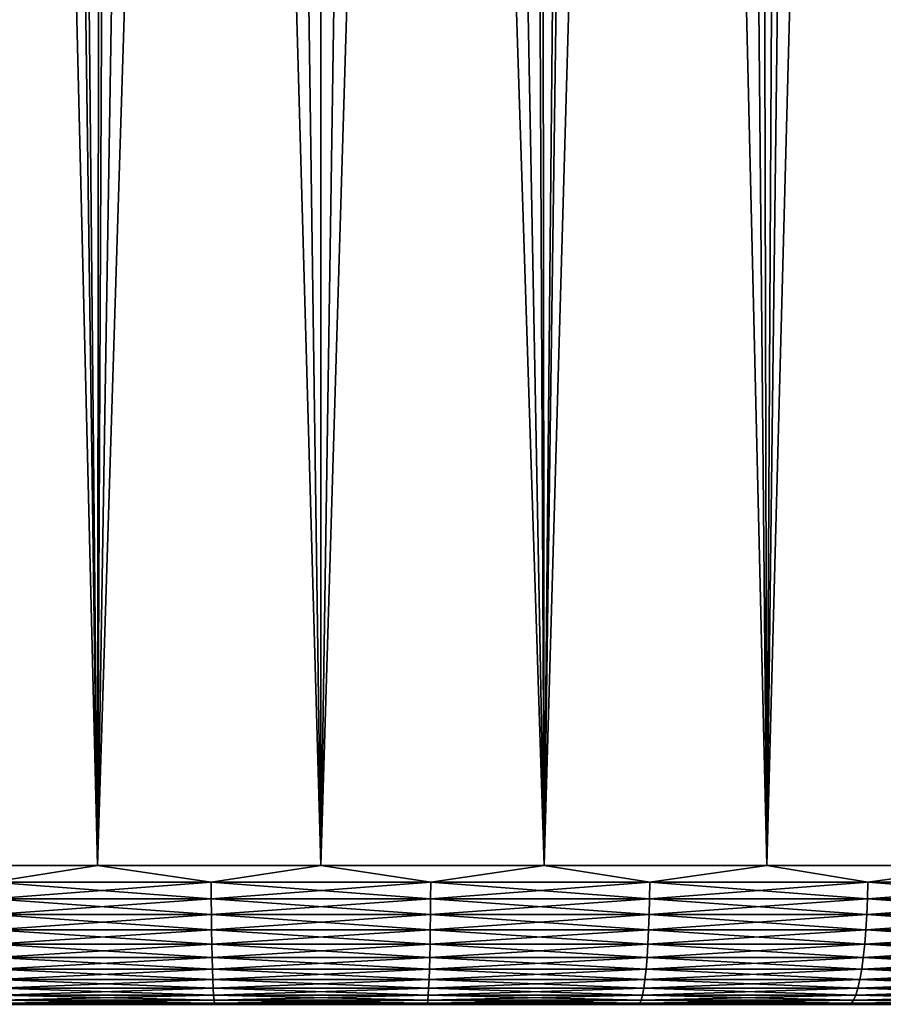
# Model space of a CAD drawing. Header units: metres. Extents: x -105 to 105, y -72 to 59.
# Tile 244 of 414: x -1.74 to 3.25, y -46.6 to -40.92. Entities that reach past the tile are written whole.
import ezdxf

# ---------------------------------------------------------------- set-up
doc = ezdxf.new("R2010")
doc.units = ezdxf.units.M
doc.layers.add('solid_509431_AD150_SW0001', color=7, linetype='CONTINUOUS')

msp = doc.modelspace()

# ---------------------------------------------------------------- linework, layer by layer
at = {"layer": 'solid_509431_AD150_SW0001'}
for points in [[(3.686414, -4.064144, -28.952654), (3.852643, -45.799999, -28.925034), (2.575183, -45.799999, -29.105381)], [(3.083935, -4.275063, -29.042305), (3.686414, -4.064144, -28.952654), (2.575183, -45.799999, -29.105381)], [(2.474347, -4.446864, -29.116518), (3.083935, -4.275063, -29.042305), (2.575183, -45.799999, -29.105381)], [(2.474347, -4.446864, -29.116518), (2.575183, -45.799999, -29.105381), (1.28962, -45.799999, -29.213818)], [(1.859856, -4.579853, -29.174677), (2.474347, -4.446864, -29.116518), (1.28962, -45.799999, -29.213818)], [(-1.859856, -4.579853, -29.174677), (-1.28962, -45.799999, -29.213818), (-2.575183, -45.799999, -29.105381)], [(-1.859856, -4.579853, -29.174677), (-1.241711, -4.67451, -29.216457), (-1.28962, -45.799999, -29.213818)], [(1.24171, -4.67451, -29.216457), (1.859856, -4.579853, -29.174677), (1.28962, -45.799999, -29.213818)], [(-1.241711, -4.67451, -29.216457), (-0.621311, -4.731152, -29.241606), (-1.28962, -45.799999, -29.213818)], [(1.24171, -4.67451, -29.216457), (1.28962, -45.799999, -29.213818), (0, -45.799999, -29.25)], [(0.621313, -4.731152, -29.241606), (1.24171, -4.67451, -29.216457), (0, -45.799999, -29.25)], [(-0.621311, -4.731152, -29.241606), (0.000003, -4.75, -29.250002), (-1.28962, -45.799999, -29.213818)], [(0.000003, -4.75, -29.250002), (0, -45.799999, -29.25), (-1.28962, -45.799999, -29.213818)], [(0.000003, -4.75, -29.250002), (0.621313, -4.731152, -29.241606), (0, -45.799999, -29.25)], [(0, -6.010406, 16.75), (-0.549881, -6.450532, 16.743425), (0, -45.799999, 16.75)], [(0, -6.010406, 16.75), (0, -45.799999, 16.75), (1.28962, -45.799999, 16.713818)], [(0.549883, -6.450534, 16.743425), (0, -6.010406, 16.75), (1.28962, -45.799999, 16.713818)], [(-0.549881, -6.450532, 16.743425), (-1.103487, -6.896551, 16.723513), (0, -45.799999, 16.75)], [(1.103491, -6.896554, 16.723513), (0.549883, -6.450534, 16.743425), (1.28962, -45.799999, 16.713818)], [(-1.103487, -6.896551, 16.723513), (-1.660971, -7.349139, 16.689947), (-1.28962, -45.799999, 16.713818)], [(-1.103487, -6.896551, 16.723513), (-1.28962, -45.799999, 16.713818), (0, -45.799999, 16.75)], [(1.660976, -7.349144, 16.689947), (1.103491, -6.896554, 16.723513), (1.28962, -45.799999, 16.713818)], [(-1.660971, -7.349139, 16.689947), (-2.21948, -7.804806, 16.64266), (-1.28962, -45.799999, 16.713818)], [(1.660976, -7.349144, 16.689947), (1.28962, -45.799999, 16.713818), (2.575183, -45.799999, 16.605381)], [(2.219487, -7.804812, 16.64266), (1.660976, -7.349144, 16.689947), (2.575183, -45.799999, 16.605381)], [(-2.21948, -7.804806, 16.64266), (-2.575183, -45.799999, 16.605381), (-1.28962, -45.799999, 16.713818)], [(2.778164, -8.262861, 16.581596), (2.219487, -7.804812, 16.64266), (2.575183, -45.799999, 16.605381)], [(2.778164, -8.262861, 16.581596), (2.575183, -45.799999, 16.605381), (3.852643, -45.799999, 16.425034)], [(3.335215, -8.720942, 16.506897), (2.778164, -8.262861, 16.581596), (3.852643, -45.799999, 16.425034)], [(-1.898843, -45.896431, -29.16563), (-2.575183, -45.799999, -29.105381), (-1.28962, -45.799999, -29.213818)], [(-1.898843, -45.896431, 16.66563), (-1.28962, -45.799999, 16.713818), (-2.575183, -45.799999, 16.605381)], [(-1.898843, -45.896431, -29.16563), (-1.28962, -45.799999, -29.213818), (-0.633589, -45.896431, -29.235435)], [(-0.633589, -45.896431, 16.735435), (-1.28962, -45.799999, 16.713818), (-1.898843, -45.896431, 16.66563)], [(-0.633589, -45.896431, -29.235435), (-1.28962, -45.799999, -29.213818), (0, -45.799999, -29.25)], [(-0.633589, -45.896431, 16.735435), (0, -45.799999, 16.75), (-1.28962, -45.799999, 16.713818)], [(-0.633589, -45.896431, -29.235435), (0, -45.799999, -29.25), (0.633589, -45.896431, -29.235435)], [(0.633589, -45.896431, 16.735435), (0, -45.799999, 16.75), (-0.633589, -45.896431, 16.735435)], [(0.633589, -45.896431, -29.235435), (0, -45.799999, -29.25), (1.28962, -45.799999, -29.213818)], [(0.633589, -45.896431, 16.735435), (1.28962, -45.799999, 16.713818), (0, -45.799999, 16.75)], [(0.633589, -45.896431, -29.235435), (1.28962, -45.799999, -29.213818), (1.898843, -45.896431, -29.16563)], [(1.898843, -45.896431, 16.66563), (1.28962, -45.799999, 16.713818), (0.633589, -45.896431, 16.735435)], [(1.898843, -45.896431, -29.16563), (1.28962, -45.799999, -29.213818), (2.575183, -45.799999, -29.105381)], [(1.898843, -45.896431, 16.66563), (2.575183, -45.799999, 16.605381), (1.28962, -45.799999, 16.713818)], [(1.898843, -45.896431, -29.16563), (2.575183, -45.799999, -29.105381), (3.158331, -45.896431, -29.02623)], [(3.158331, -45.896431, 16.52623), (2.575183, -45.799999, 16.605381), (1.898843, -45.896431, 16.66563)], [(3.158331, -45.896431, -29.02623), (2.575183, -45.799999, -29.105381), (3.852643, -45.799999, -28.925034)], [(3.158331, -45.896431, 16.52623), (3.852643, -45.799999, 16.425034), (2.575183, -45.799999, 16.605381)], [(3.158331, -45.896431, -29.02623), (3.852643, -45.799999, -28.925034), (4.408226, -45.896431, -28.817659)], [(4.408226, -45.896431, 16.317659), (3.852643, -45.799999, 16.425034), (3.158331, -45.896431, 16.52623)], [(-1.898843, -45.896431, -29.16563), (-0.633589, -45.896431, -29.235435), (-1.897403, -45.991547, -29.148252)], [(-1.898843, -45.896431, 16.66563), (-1.897403, -45.991547, 16.648252), (-0.633109, -45.991547, 16.718006)], [(-0.633589, -45.896431, 16.735435), (-1.898843, -45.896431, 16.66563), (-0.633109, -45.991547, 16.718006)], [(-0.633589, -45.896431, -29.235435), (-0.633109, -45.991547, -29.218006), (-1.897403, -45.991547, -29.148252)], [(-0.633589, -45.896431, -29.235435), (0.633589, -45.896431, -29.235435), (-0.633109, -45.991547, -29.218006)], [(-0.633589, -45.896431, 16.735435), (-0.633109, -45.991547, 16.718006), (0.633109, -45.991547, 16.718006)], [(0.633589, -45.896431, 16.735435), (-0.633589, -45.896431, 16.735435), (0.633109, -45.991547, 16.718006)], [(0.633589, -45.896431, -29.235435), (0.633109, -45.991547, -29.218006), (-0.633109, -45.991547, -29.218006)], [(1.898843, -45.896431, -29.16563), (1.897403, -45.991547, -29.148252), (0.633109, -45.991547, -29.218006)], [(0.633589, -45.896431, -29.235435), (1.898843, -45.896431, -29.16563), (0.633109, -45.991547, -29.218006)], [(0.633589, -45.896431, 16.735435), (0.633109, -45.991547, 16.718006), (1.897403, -45.991547, 16.648252)], [(1.898843, -45.896431, 16.66563), (0.633589, -45.896431, 16.735435), (1.897403, -45.991547, 16.648252)], [(3.158331, -45.896431, -29.02623), (3.155936, -45.991547, -29.008959), (1.897403, -45.991547, -29.148252)], [(1.898843, -45.896431, -29.16563), (3.158331, -45.896431, -29.02623), (1.897403, -45.991547, -29.148252)], [(1.898843, -45.896431, 16.66563), (1.897403, -45.991547, 16.648252), (3.155936, -45.991547, 16.508959)], [(3.158331, -45.896431, 16.52623), (1.898843, -45.896431, 16.66563), (3.155936, -45.991547, 16.508959)], [(4.408226, -45.896431, -28.817659), (4.404883, -45.991547, -28.800547), (3.155936, -45.991547, -29.008959)], [(3.158331, -45.896431, -29.02623), (4.408226, -45.896431, -28.817659), (3.155936, -45.991547, -29.008959)], [(3.158331, -45.896431, 16.52623), (3.155936, -45.991547, 16.508959), (4.404883, -45.991547, 16.300547)], [(4.408226, -45.896431, 16.317659), (3.158331, -45.896431, 16.52623), (4.404883, -45.991547, 16.300547)], [(-1.897403, -45.991547, -29.148252), (-0.633109, -45.991547, -29.218006), (-1.895026, -46.083866, -29.119566)], [(-1.897403, -45.991547, 16.648252), (-1.895026, -46.083866, 16.619566), (-0.632316, -46.083866, 16.689232)], [(-0.633109, -45.991547, 16.718006), (-1.897403, -45.991547, 16.648252), (-0.632316, -46.083866, 16.689232)], [(-0.633109, -45.991547, -29.218006), (-0.632316, -46.083866, -29.189232), (-1.895026, -46.083866, -29.119566)], [(-0.633109, -45.991547, -29.218006), (0.633109, -45.991547, -29.218006), (-0.632316, -46.083866, -29.189232)], [(-0.633109, -45.991547, 16.718006), (-0.632316, -46.083866, 16.689232), (0.632316, -46.083866, 16.689232)], [(0.633109, -45.991547, 16.718006), (-0.633109, -45.991547, 16.718006), (0.632316, -46.083866, 16.689232)], [(0.633109, -45.991547, -29.218006), (0.632316, -46.083866, -29.189232), (-0.632316, -46.083866, -29.189232)], [(1.897403, -45.991547, -29.148252), (1.895026, -46.083866, -29.119566), (0.632316, -46.083866, -29.189232)], [(0.633109, -45.991547, -29.218006), (1.897403, -45.991547, -29.148252), (0.632316, -46.083866, -29.189232)], [(0.633109, -45.991547, 16.718006), (0.632316, -46.083866, 16.689232), (1.895026, -46.083866, 16.619566)], [(1.897403, -45.991547, 16.648252), (0.633109, -45.991547, 16.718006), (1.895026, -46.083866, 16.619566)], [(3.155936, -45.991547, -29.008959), (3.151982, -46.083866, -28.980446), (1.895026, -46.083866, -29.119566)], [(1.897403, -45.991547, -29.148252), (3.155936, -45.991547, -29.008959), (1.895026, -46.083866, -29.119566)], [(1.897403, -45.991547, 16.648252), (1.895026, -46.083866, 16.619566), (3.151982, -46.083866, 16.480446)], [(3.155936, -45.991547, 16.508959), (1.897403, -45.991547, 16.648252), (3.151982, -46.083866, 16.480446)], [(4.404883, -45.991547, -28.800547), (4.399365, -46.083866, -28.772295), (3.151982, -46.083866, -28.980446)], [(3.155936, -45.991547, -29.008959), (4.404883, -45.991547, -28.800547), (3.151982, -46.083866, -28.980446)], [(3.155936, -45.991547, 16.508959), (3.151982, -46.083866, 16.480446), (4.399365, -46.083866, 16.272295)], [(4.404883, -45.991547, 16.300547), (3.155936, -45.991547, 16.508959), (4.399365, -46.083866, 16.272295)], [(-1.895026, -46.083866, -29.119566), (-0.632316, -46.083866, -29.189232), (-1.891747, -46.172035, -29.079987)], [(-1.895026, -46.083866, 16.619566), (-1.891747, -46.172035, 16.579987), (-0.631221, -46.172035, 16.649532)], [(-0.632316, -46.083866, 16.689232), (-1.895026, -46.083866, 16.619566), (-0.631221, -46.172035, 16.649532)], [(-0.632316, -46.083866, -29.189232), (-0.631221, -46.172035, -29.149532), (-1.891747, -46.172035, -29.079987)], [(-0.632316, -46.083866, -29.189232), (0.632316, -46.083866, -29.189232), (-0.631221, -46.172035, -29.149532)], [(-0.632316, -46.083866, 16.689232), (-0.631221, -46.172035, 16.649532), (0.631221, -46.172035, 16.649532)], [(0.632316, -46.083866, 16.689232), (-0.632316, -46.083866, 16.689232), (0.631221, -46.172035, 16.649532)], [(0.632316, -46.083866, -29.189232), (0.631221, -46.172035, -29.149532), (-0.631221, -46.172035, -29.149532)], [(1.895026, -46.083866, -29.119566), (1.891747, -46.172035, -29.079987), (0.631221, -46.172035, -29.149532)], [(0.632316, -46.083866, -29.189232), (1.895026, -46.083866, -29.119566), (0.631221, -46.172035, -29.149532)], [(0.632316, -46.083866, 16.689232), (0.631221, -46.172035, 16.649532), (1.891747, -46.172035, 16.579987)], [(1.895026, -46.083866, 16.619566), (0.632316, -46.083866, 16.689232), (1.891747, -46.172035, 16.579987)], [(3.151982, -46.083866, -28.980446), (3.146527, -46.172035, -28.941107), (1.891747, -46.172035, -29.079987)], [(1.895026, -46.083866, -29.119566), (3.151982, -46.083866, -28.980446), (1.891747, -46.172035, -29.079987)], [(1.895026, -46.083866, 16.619566), (1.891747, -46.172035, 16.579987), (3.146527, -46.172035, 16.441107)], [(3.151982, -46.083866, 16.480446), (1.895026, -46.083866, 16.619566), (3.146527, -46.172035, 16.441107)], [(4.399365, -46.083866, -28.772295), (4.391751, -46.172035, -28.733316), (3.146527, -46.172035, -28.941107)], [(3.151982, -46.083866, -28.980446), (4.399365, -46.083866, -28.772295), (3.146527, -46.172035, -28.941107)], [(3.151982, -46.083866, 16.480446), (3.146527, -46.172035, 16.441107), (4.391751, -46.172035, 16.233316)], [(4.399365, -46.083866, 16.272295), (3.151982, -46.083866, 16.480446), (4.391751, -46.172035, 16.233316)], [(-1.891747, -46.172035, -29.079987), (-0.631221, -46.172035, -29.149532), (-1.887612, -46.254768, -29.030096)], [(-1.891747, -46.172035, 16.579987), (-1.887612, -46.254768, 16.530096), (-0.629842, -46.254768, 16.599489)], [(-0.631221, -46.172035, 16.649532), (-1.891747, -46.172035, 16.579987), (-0.629842, -46.254768, 16.599489)], [(-0.631221, -46.172035, -29.149532), (-0.629842, -46.254768, -29.099489), (-1.887612, -46.254768, -29.030096)], [(-0.631221, -46.172035, -29.149532), (0.631221, -46.172035, -29.149532), (-0.629842, -46.254768, -29.099489)], [(-0.631221, -46.172035, 16.649532), (-0.629842, -46.254768, 16.599489), (0.629842, -46.254768, 16.599489)], [(0.631221, -46.172035, 16.649532), (-0.631221, -46.172035, 16.649532), (0.629842, -46.254768, 16.599489)], [(0.631221, -46.172035, -29.149532), (0.629842, -46.254768, -29.099489), (-0.629842, -46.254768, -29.099489)], [(1.891747, -46.172035, -29.079987), (1.887612, -46.254768, -29.030096), (0.629842, -46.254768, -29.099489)], [(0.631221, -46.172035, -29.149532), (1.891747, -46.172035, -29.079987), (0.629842, -46.254768, -29.099489)], [(0.631221, -46.172035, 16.649532), (0.629842, -46.254768, 16.599489), (1.887612, -46.254768, 16.530096)], [(1.891747, -46.172035, 16.579987), (0.631221, -46.172035, 16.649532), (1.887612, -46.254768, 16.530096)], [(3.146527, -46.172035, -28.941107), (3.139651, -46.254768, -28.89152), (1.887612, -46.254768, -29.030096)], [(1.891747, -46.172035, -29.079987), (3.146527, -46.172035, -28.941107), (1.887612, -46.254768, -29.030096)], [(1.891747, -46.172035, 16.579987), (1.887612, -46.254768, 16.530096), (3.139651, -46.254768, 16.39152)], [(3.146527, -46.172035, 16.441107), (1.891747, -46.172035, 16.579987), (3.139651, -46.254768, 16.39152)], [(4.391751, -46.172035, -28.733316), (4.382154, -46.254768, -28.684183), (3.139651, -46.254768, -28.89152)], [(3.146527, -46.172035, -28.941107), (4.391751, -46.172035, -28.733316), (3.139651, -46.254768, -28.89152)], [(3.146527, -46.172035, 16.441107), (3.139651, -46.254768, 16.39152), (4.382154, -46.254768, 16.184183)], [(4.391751, -46.172035, 16.233316), (3.146527, -46.172035, 16.441107), (4.382154, -46.254768, 16.184183)], [(-1.887612, -46.254768, -29.030096), (-0.629842, -46.254768, -29.099489), (-1.882684, -46.33086, -28.970619)], [(-1.887612, -46.254768, 16.530096), (-1.882684, -46.33086, 16.470619), (-0.628197, -46.33086, 16.539831)], [(-0.629842, -46.254768, 16.599489), (-1.887612, -46.254768, 16.530096), (-0.628197, -46.33086, 16.539831)], [(-0.629842, -46.254768, -29.099489), (-0.628197, -46.33086, -29.039831), (-1.882684, -46.33086, -28.970619)], [(-0.629842, -46.254768, -29.099489), (0.629842, -46.254768, -29.099489), (-0.628197, -46.33086, -29.039831)], [(-0.629842, -46.254768, 16.599489), (-0.628197, -46.33086, 16.539831), (0.628197, -46.33086, 16.539831)], [(0.629842, -46.254768, 16.599489), (-0.629842, -46.254768, 16.599489), (0.628197, -46.33086, 16.539831)], [(0.629842, -46.254768, -29.099489), (0.628197, -46.33086, -29.039831), (-0.628197, -46.33086, -29.039831)], [(1.887612, -46.254768, -29.030096), (1.882684, -46.33086, -28.970619), (0.628197, -46.33086, -29.039831)], [(0.629842, -46.254768, -29.099489), (1.887612, -46.254768, -29.030096), (0.628197, -46.33086, -29.039831)], [(0.629842, -46.254768, 16.599489), (0.628197, -46.33086, 16.539831), (1.882684, -46.33086, 16.470619)], [(1.887612, -46.254768, 16.530096), (0.629842, -46.254768, 16.599489), (1.882684, -46.33086, 16.470619)], [(3.139651, -46.254768, -28.89152), (3.131454, -46.33086, -28.832405), (1.882684, -46.33086, -28.970619)], [(1.887612, -46.254768, -29.030096), (3.139651, -46.254768, -28.89152), (1.882684, -46.33086, -28.970619)], [(1.887612, -46.254768, 16.530096), (1.882684, -46.33086, 16.470619), (3.131454, -46.33086, 16.332405)], [(3.139651, -46.254768, 16.39152), (1.887612, -46.254768, 16.530096), (3.131454, -46.33086, 16.332405)], [(4.382154, -46.254768, -28.684183), (4.370713, -46.33086, -28.62561), (3.131454, -46.33086, -28.832405)], [(3.139651, -46.254768, -28.89152), (4.382154, -46.254768, -28.684183), (3.131454, -46.33086, -28.832405)], [(3.139651, -46.254768, 16.39152), (3.131454, -46.33086, 16.332405), (4.370713, -46.33086, 16.12561)], [(4.382154, -46.254768, 16.184183), (3.139651, -46.254768, 16.39152), (4.370713, -46.33086, 16.12561)], [(-1.882684, -46.33086, -28.970619), (-0.628197, -46.33086, -29.039831), (-1.877034, -46.399193, -28.90243)], [(-1.882684, -46.33086, 16.470619), (-1.877034, -46.399193, 16.40243), (-0.626312, -46.399193, 16.471434)], [(-0.628197, -46.33086, 16.539831), (-1.882684, -46.33086, 16.470619), (-0.626312, -46.399193, 16.471434)], [(-0.628197, -46.33086, -29.039831), (-0.626312, -46.399193, -28.971434), (-1.877034, -46.399193, -28.90243)], [(-0.628197, -46.33086, -29.039831), (0.628197, -46.33086, -29.039831), (-0.626312, -46.399193, -28.971434)], [(-0.628197, -46.33086, 16.539831), (-0.626312, -46.399193, 16.471434), (0.626312, -46.399193, 16.471434)], [(0.628197, -46.33086, 16.539831), (-0.628197, -46.33086, 16.539831), (0.626312, -46.399193, 16.471434)], [(0.628197, -46.33086, -29.039831), (0.626312, -46.399193, -28.971434), (-0.626312, -46.399193, -28.971434)], [(1.882684, -46.33086, -28.970619), (1.877034, -46.399193, -28.90243), (0.626312, -46.399193, -28.971434)], [(0.628197, -46.33086, -29.039831), (1.882684, -46.33086, -28.970619), (0.626312, -46.399193, -28.971434)], [(0.628197, -46.33086, 16.539831), (0.626312, -46.399193, 16.471434), (1.877034, -46.399193, 16.40243)], [(1.882684, -46.33086, 16.470619), (0.628197, -46.33086, 16.539831), (1.877034, -46.399193, 16.40243)], [(3.131454, -46.33086, -28.832405), (3.122055, -46.399193, -28.764629), (1.877034, -46.399193, -28.90243)], [(1.882684, -46.33086, -28.970619), (3.131454, -46.33086, -28.832405), (1.877034, -46.399193, -28.90243)], [(1.882684, -46.33086, 16.470619), (1.877034, -46.399193, 16.40243), (3.122055, -46.399193, 16.264629)], [(3.131454, -46.33086, 16.332405), (1.882684, -46.33086, 16.470619), (3.122055, -46.399193, 16.264629)], [(4.370713, -46.33086, -28.62561), (4.357595, -46.399193, -28.558455), (3.122055, -46.399193, -28.764629)], [(3.131454, -46.33086, -28.832405), (4.370713, -46.33086, -28.62561), (3.122055, -46.399193, -28.764629)], [(3.131454, -46.33086, 16.332405), (3.122055, -46.399193, 16.264629), (4.357595, -46.399193, 16.058455)], [(4.370713, -46.33086, 16.12561), (3.131454, -46.33086, 16.332405), (4.357595, -46.399193, 16.058455)], [(-1.877034, -46.399193, -28.90243), (-0.626312, -46.399193, -28.971434), (-1.870744, -46.458771, -28.826521)], [(-1.877034, -46.399193, 16.40243), (-1.870744, -46.458771, 16.326521), (-0.624213, -46.458771, 16.395294)], [(-0.626312, -46.399193, 16.471434), (-1.877034, -46.399193, 16.40243), (-0.624213, -46.458771, 16.395294)], [(-0.626312, -46.399193, -28.971434), (-0.624213, -46.458771, -28.895294), (-1.870744, -46.458771, -28.826521)], [(-0.626312, -46.399193, -28.971434), (0.626312, -46.399193, -28.971434), (-0.624213, -46.458771, -28.895294)], [(-0.626312, -46.399193, 16.471434), (-0.624213, -46.458771, 16.395294), (0.624213, -46.458771, 16.395294)], [(0.626312, -46.399193, 16.471434), (-0.626312, -46.399193, 16.471434), (0.624213, -46.458771, 16.395294)], [(0.626312, -46.399193, -28.971434), (0.624213, -46.458771, -28.895294), (-0.624213, -46.458771, -28.895294)], [(1.877034, -46.399193, -28.90243), (1.870744, -46.458771, -28.826521), (0.624213, -46.458771, -28.895294)], [(0.626312, -46.399193, -28.971434), (1.877034, -46.399193, -28.90243), (0.624213, -46.458771, -28.895294)], [(0.626312, -46.399193, 16.471434), (0.624213, -46.458771, 16.395294), (1.870744, -46.458771, 16.326521)], [(1.877034, -46.399193, 16.40243), (0.626312, -46.399193, 16.471434), (1.870744, -46.458771, 16.326521)], [(3.122055, -46.399193, -28.764629), (3.111593, -46.458771, -28.689182), (1.870744, -46.458771, -28.826521)], [(1.877034, -46.399193, -28.90243), (3.122055, -46.399193, -28.764629), (1.870744, -46.458771, -28.826521)], [(1.877034, -46.399193, 16.40243), (1.870744, -46.458771, 16.326521), (3.111593, -46.458771, 16.189182)], [(3.122055, -46.399193, 16.264629), (1.877034, -46.399193, 16.40243), (3.111593, -46.458771, 16.189182)], [(4.357595, -46.399193, -28.558455), (4.342992, -46.458771, -28.483698), (3.111593, -46.458771, -28.689182)], [(3.122055, -46.399193, -28.764629), (4.357595, -46.399193, -28.558455), (3.111593, -46.458771, -28.689182)], [(3.122055, -46.399193, 16.264629), (3.111593, -46.458771, 16.189182), (4.342992, -46.458771, 15.983699)], [(4.357595, -46.399193, 16.058455), (3.122055, -46.399193, 16.264629), (4.342992, -46.458771, 15.983699)], [(-1.870744, -46.458771, -28.826521), (-0.624213, -46.458771, -28.895294), (-1.863906, -46.508724, -28.744001)], [(-1.870744, -46.458771, 16.326521), (-1.863906, -46.508724, 16.244001), (-0.621932, -46.508724, 16.312523)], [(-0.624213, -46.458771, 16.395294), (-1.870744, -46.458771, 16.326521), (-0.621932, -46.508724, 16.312523)], [(-0.624213, -46.458771, -28.895294), (-0.621932, -46.508724, -28.812523), (-1.863906, -46.508724, -28.744001)], [(-0.624213, -46.458771, -28.895294), (0.624213, -46.458771, -28.895294), (-0.621932, -46.508724, -28.812523)], [(-0.624213, -46.458771, 16.395294), (-0.621932, -46.508724, 16.312523), (0.621932, -46.508724, 16.312523)], [(0.624213, -46.458771, 16.395294), (-0.624213, -46.458771, 16.395294), (0.621932, -46.508724, 16.312523)], [(0.624213, -46.458771, -28.895294), (0.621932, -46.508724, -28.812523), (-0.621932, -46.508724, -28.812523)], [(1.870744, -46.458771, -28.826521), (1.863906, -46.508724, -28.744001), (0.621932, -46.508724, -28.812523)], [(0.624213, -46.458771, -28.895294), (1.870744, -46.458771, -28.826521), (0.621932, -46.508724, -28.812523)], [(0.624213, -46.458771, 16.395294), (0.621932, -46.508724, 16.312523), (1.863906, -46.508724, 16.244001)], [(1.870744, -46.458771, 16.326521), (0.624213, -46.458771, 16.395294), (1.863906, -46.508724, 16.244001)], [(3.111593, -46.458771, -28.689182), (3.10022, -46.508724, -28.607166), (1.863906, -46.508724, -28.744001)], [(1.870744, -46.458771, -28.826521), (3.111593, -46.458771, -28.689182), (1.863906, -46.508724, -28.744001)], [(1.870744, -46.458771, 16.326521), (1.863906, -46.508724, 16.244001), (3.10022, -46.508724, 16.107166)], [(3.111593, -46.458771, 16.189182), (1.870744, -46.458771, 16.326521), (3.10022, -46.508724, 16.107166)], [(4.342992, -46.458771, -28.483698), (4.327118, -46.508724, -28.402433), (3.10022, -46.508724, -28.607166)], [(3.111593, -46.458771, -28.689182), (4.342992, -46.458771, -28.483698), (3.10022, -46.508724, -28.607166)], [(3.111593, -46.458771, 16.189182), (3.10022, -46.508724, 16.107166), (4.327118, -46.508724, 15.902433)], [(4.342992, -46.458771, 15.983699), (3.111593, -46.458771, 16.189182), (4.327118, -46.508724, 15.902433)], [(-1.863906, -46.508724, -28.744001), (-0.621932, -46.508724, -28.812523), (-1.856621, -46.548321, -28.65608)], [(-1.863906, -46.508724, 16.244001), (-1.856621, -46.548321, 16.15608), (-0.619501, -46.548321, 16.224333)], [(-0.621932, -46.508724, 16.312523), (-1.863906, -46.508724, 16.244001), (-0.619501, -46.548321, 16.224333)], [(-0.621932, -46.508724, -28.812523), (-0.619501, -46.548321, -28.724333), (-1.856621, -46.548321, -28.65608)], [(-1.856621, -46.548321, -28.65608), (-0.619501, -46.548321, -28.724333), (-1.848994, -46.576984, -28.564039)], [(-1.856621, -46.548321, 16.15608), (-1.848994, -46.576984, 16.064039), (-0.616956, -46.576984, 16.132011)], [(-0.619501, -46.548321, 16.224333), (-1.856621, -46.548321, 16.15608), (-0.616956, -46.576984, 16.132011)], [(-0.619501, -46.548321, -28.724333), (-0.616956, -46.576984, -28.632011), (-1.848994, -46.576984, -28.564039)], [(-0.621932, -46.508724, -28.812523), (0.621932, -46.508724, -28.812523), (-0.619501, -46.548321, -28.724333)], [(-0.621932, -46.508724, 16.312523), (-0.619501, -46.548321, 16.224333), (0.619501, -46.548321, 16.224333)], [(0.621932, -46.508724, 16.312523), (-0.621932, -46.508724, 16.312523), (0.619501, -46.548321, 16.224333)], [(0.621932, -46.508724, -28.812523), (0.619501, -46.548321, -28.724333), (-0.619501, -46.548321, -28.724333)], [(-0.619501, -46.548321, -28.724333), (0.619501, -46.548321, -28.724333), (-0.616956, -46.576984, -28.632011)], [(-0.619501, -46.548321, 16.224333), (-0.616956, -46.576984, 16.132011), (0.616956, -46.576984, 16.132011)], [(0.619501, -46.548321, 16.224333), (-0.619501, -46.548321, 16.224333), (0.616956, -46.576984, 16.132011)], [(0.619501, -46.548321, -28.724333), (0.616956, -46.576984, -28.632011), (-0.616956, -46.576984, -28.632011)], [(1.856621, -46.548321, -28.65608), (1.848994, -46.576984, -28.564039), (0.616956, -46.576984, -28.632011)], [(0.619501, -46.548321, -28.724333), (1.856621, -46.548321, -28.65608), (0.616956, -46.576984, -28.632011)], [(0.619501, -46.548321, 16.224333), (0.616956, -46.576984, 16.132011), (1.848994, -46.576984, 16.064039)], [(1.863906, -46.508724, -28.744001), (1.856621, -46.548321, -28.65608), (0.619501, -46.548321, -28.724333)], [(0.621932, -46.508724, -28.812523), (1.863906, -46.508724, -28.744001), (0.619501, -46.548321, -28.724333)], [(0.621932, -46.508724, 16.312523), (0.619501, -46.548321, 16.224333), (1.856621, -46.548321, 16.15608)], [(1.856621, -46.548321, 16.15608), (0.619501, -46.548321, 16.224333), (1.848994, -46.576984, 16.064039)], [(1.863906, -46.508724, 16.244001), (0.621932, -46.508724, 16.312523), (1.856621, -46.548321, 16.15608)], [(3.088102, -46.548321, -28.519779), (3.075417, -46.576984, -28.428299), (1.848994, -46.576984, -28.564039)], [(1.856621, -46.548321, -28.65608), (3.088102, -46.548321, -28.519779), (1.848994, -46.576984, -28.564039)], [(1.856621, -46.548321, 16.15608), (1.848994, -46.576984, 16.064039), (3.075417, -46.576984, 15.928298)], [(3.10022, -46.508724, -28.607166), (3.088102, -46.548321, -28.519779), (1.856621, -46.548321, -28.65608)], [(1.863906, -46.508724, -28.744001), (3.10022, -46.508724, -28.607166), (1.856621, -46.548321, -28.65608)], [(1.863906, -46.508724, 16.244001), (1.856621, -46.548321, 16.15608), (3.088102, -46.548321, 16.019779)], [(3.088102, -46.548321, 16.019779), (1.856621, -46.548321, 16.15608), (3.075417, -46.576984, 15.928298)], [(3.10022, -46.508724, 16.107166), (1.863906, -46.508724, 16.244001), (3.088102, -46.548321, 16.019779)], [(4.310205, -46.548321, -28.315847), (4.2925, -46.576984, -28.225203), (3.075417, -46.576984, -28.428299)], [(3.088102, -46.548321, -28.519779), (4.310205, -46.548321, -28.315847), (3.075417, -46.576984, -28.428299)], [(3.088102, -46.548321, 16.019779), (3.075417, -46.576984, 15.928298), (4.2925, -46.576984, 15.725204)], [(4.327118, -46.508724, -28.402433), (4.310205, -46.548321, -28.315847), (3.088102, -46.548321, -28.519779)], [(3.10022, -46.508724, -28.607166), (4.327118, -46.508724, -28.402433), (3.088102, -46.548321, -28.519779)], [(3.10022, -46.508724, 16.107166), (3.088102, -46.548321, 16.019779), (4.310205, -46.548321, 15.815846)], [(4.310205, -46.548321, 15.815846), (3.088102, -46.548321, 16.019779), (4.2925, -46.576984, 15.725204)], [(4.327118, -46.508724, 15.902433), (3.10022, -46.508724, 16.107166), (4.310205, -46.548321, 15.815846)], [(6.146245, -46.599998, 15.08222), (-6.146245, -46.599998, 15.08222), (-7.332781, -46.599998, 14.704005)], [(0, -46.599998, 14.904347), (6.146245, -46.599998, 15.08222), (-7.332781, -46.599998, 14.704005)], [(-1.207667, -46.599998, 14.869846), (0, -46.599998, 14.904347), (-7.332781, -46.599998, 14.704005)], [(-2.411435, -46.599998, 14.766455), (-1.207667, -46.599998, 14.869846), (-7.332781, -46.599998, 14.704005)], [(-6.146245, -46.599998, -27.58222), (6.146245, -46.599998, -27.58222), (7.332781, -46.599998, -27.204004)], [(0, -46.599998, -27.404348), (-6.146245, -46.599998, -27.58222), (7.332781, -46.599998, -27.204004)], [(-6.146245, -46.599998, -27.58222), (-4.940343, -46.599998, -27.893312), (6.146245, -46.599998, -27.58222)], [(-1.207667, -46.599998, -27.369846), (-2.411435, -46.599998, -27.266455), (-6.146245, -46.599998, -27.58222)], [(0, -46.599998, -27.404348), (-1.207667, -46.599998, -27.369846), (-6.146245, -46.599998, -27.58222)], [(4.940343, -46.599998, 15.393313), (-4.940344, -46.599998, 15.393312), (-6.146245, -46.599998, 15.08222)], [(6.146245, -46.599998, 15.08222), (4.940343, -46.599998, 15.393313), (-6.146245, -46.599998, 15.08222)], [(3.718961, -46.599998, 15.636281), (-3.718961, -46.599998, 15.636281), (-4.940344, -46.599998, 15.393312)], [(4.940343, -46.599998, 15.393313), (3.718961, -46.599998, 15.636281), (-4.940344, -46.599998, 15.393312)], [(-4.940343, -46.599998, -27.893312), (4.940344, -46.599998, -27.893312), (6.146245, -46.599998, -27.58222)], [(-4.940343, -46.599998, -27.893312), (-3.718961, -46.599998, -28.13628), (4.940344, -46.599998, -27.893312)], [(-3.718961, -46.599998, -28.13628), (3.718961, -46.599998, -28.13628), (4.940344, -46.599998, -27.893312)], [(-3.718961, -46.599998, -28.13628), (-2.485796, -46.599998, -28.310389), (3.718961, -46.599998, -28.13628)], [(2.485796, -46.599998, 15.81039), (-2.485797, -46.599998, 15.81039), (-3.718961, -46.599998, 15.636281)], [(3.718961, -46.599998, 15.636281), (2.485796, -46.599998, 15.81039), (-3.718961, -46.599998, 15.636281)], [(-1.841137, -46.594296, 15.969224), (-2.485797, -46.599998, 15.81039), (-1.244882, -46.599998, 15.915069)], [(1.244881, -46.599998, 15.915069), (-1.244882, -46.599998, 15.915069), (-2.485797, -46.599998, 15.81039)], [(2.485796, -46.599998, 15.81039), (1.244881, -46.599998, 15.915069), (-2.485797, -46.599998, 15.81039)], [(-1.841137, -46.594296, -28.469223), (-1.244881, -46.599998, -28.415068), (-2.485796, -46.599998, -28.310389)], [(-2.485796, -46.599998, -28.310389), (2.485797, -46.599998, -28.310389), (3.718961, -46.599998, -28.13628)], [(-2.485796, -46.599998, -28.310389), (-1.244881, -46.599998, -28.415068), (2.485797, -46.599998, -28.310389)], [(-2.372395, -46.602993, 14.805586), (-1.207667, -46.599998, 14.869846), (-2.411435, -46.599998, 14.766455)], [(-2.372395, -46.602993, -27.305586), (-2.411435, -46.599998, -27.266455), (-1.207667, -46.599998, -27.369846)], [(-2.372395, -46.602993, 14.805586), (-1.188066, -46.602993, 14.905483), (-1.207667, -46.599998, 14.869846)], [(-1.188066, -46.602993, -27.405483), (-2.372395, -46.602993, -27.305586), (-1.207667, -46.599998, -27.369846)], [(-1.848994, -46.576984, -28.564039), (-0.616956, -46.576984, -28.632011), (-1.841137, -46.594296, -28.469223)], [(-1.848994, -46.576984, 16.064039), (-1.841137, -46.594296, 15.969224), (-0.614334, -46.594296, 16.036909)], [(-0.616956, -46.576984, 16.132011), (-1.848994, -46.576984, 16.064039), (-0.614334, -46.594296, 16.036909)], [(-0.616956, -46.576984, -28.632011), (-0.614334, -46.594296, -28.536909), (-1.841137, -46.594296, -28.469223)], [(-1.841137, -46.594296, -28.469223), (-0.614334, -46.594296, -28.536909), (-1.244881, -46.599998, -28.415068)], [(-0.614334, -46.594296, 16.036909), (-1.841137, -46.594296, 15.969224), (-1.244882, -46.599998, 15.915069)], [(-0.614334, -46.594296, 16.036909), (-1.244882, -46.599998, 15.915069), (0, -46.599998, 15.949999)], [(1.244881, -46.599998, 15.915069), (0, -46.599998, 15.949999), (-1.244882, -46.599998, 15.915069)], [(-0.614334, -46.594296, -28.536909), (0, -46.599998, -28.449999), (-1.244881, -46.599998, -28.415068)], [(-1.244881, -46.599998, -28.415068), (1.244882, -46.599998, -28.415068), (2.485797, -46.599998, -28.310389)], [(-1.244881, -46.599998, -28.415068), (0, -46.599998, -28.449999), (1.244882, -46.599998, -28.415068)], [(0, -46.602993, 14.938817), (0, -46.599998, 14.904347), (-1.207667, -46.599998, 14.869846)], [(-1.188066, -46.602993, 14.905483), (0, -46.602993, 14.938817), (-1.207667, -46.599998, 14.869846)], [(-1.188066, -46.602993, -27.405483), (-1.207667, -46.599998, -27.369846), (0, -46.599998, -27.404348)], [(-1.188066, -46.602993, -27.405483), (0, -46.599998, -27.404348), (0, -46.602993, -27.438816)], [(-0.616956, -46.576984, -28.632011), (0.616956, -46.576984, -28.632011), (-0.614334, -46.594296, -28.536909)], [(-0.616956, -46.576984, 16.132011), (-0.614334, -46.594296, 16.036909), (0.614334, -46.594296, 16.036909)], [(0.616956, -46.576984, 16.132011), (-0.616956, -46.576984, 16.132011), (0.614334, -46.594296, 16.036909)], [(0.616956, -46.576984, -28.632011), (0.614334, -46.594296, -28.536909), (-0.614334, -46.594296, -28.536909)], [(-0.614334, -46.594296, -28.536909), (0.614334, -46.594296, -28.536909), (0, -46.599998, -28.449999)], [(0.614334, -46.594296, 16.036909), (-0.614334, -46.594296, 16.036909), (0, -46.599998, 15.949999)], [(0.614334, -46.594296, -28.536909), (1.244882, -46.599998, -28.415068), (0, -46.599998, -28.449999)], [(0.614334, -46.594296, 16.036909), (0, -46.599998, 15.949999), (1.244881, -46.599998, 15.915069)], [(1.207667, -46.599998, -27.369846), (0, -46.599998, -27.404348), (7.332781, -46.599998, -27.204004)], [(1.207667, -46.599998, 14.869846), (6.146245, -46.599998, 15.08222), (0, -46.599998, 14.904347)], [(1.188066, -46.602993, 14.905483), (1.207667, -46.599998, 14.869846), (0, -46.599998, 14.904347)], [(0, -46.602993, 14.938817), (1.188066, -46.602993, 14.905483), (0, -46.599998, 14.904347)], [(0, -46.602993, -27.438816), (0, -46.599998, -27.404348), (1.207667, -46.599998, -27.369846)], [(1.188066, -46.602993, -27.405483), (0, -46.602993, -27.438816), (1.207667, -46.599998, -27.369846)], [(1.848994, -46.576984, -28.564039), (1.841137, -46.594296, -28.469223), (0.614334, -46.594296, -28.536909)], [(0.616956, -46.576984, -28.632011), (1.848994, -46.576984, -28.564039), (0.614334, -46.594296, -28.536909)], [(0.616956, -46.576984, 16.132011), (0.614334, -46.594296, 16.036909), (1.841137, -46.594296, 15.969224)], [(0.614334, -46.594296, -28.536909), (1.841137, -46.594296, -28.469223), (1.244882, -46.599998, -28.415068)], [(1.841137, -46.594296, 15.969224), (0.614334, -46.594296, 16.036909), (1.244881, -46.599998, 15.915069)], [(1.848994, -46.576984, 16.064039), (0.616956, -46.576984, 16.132011), (1.841137, -46.594296, 15.969224)], [(2.372395, -46.602993, -27.305586), (1.188066, -46.602993, -27.405483), (1.207667, -46.599998, -27.369846)], [(1.188066, -46.602993, 14.905483), (2.372395, -46.602993, 14.805586), (1.207667, -46.599998, 14.869846)], [(2.411435, -46.599998, -27.266455), (1.207667, -46.599998, -27.369846), (7.332781, -46.599998, -27.204004)], [(1.207667, -46.599998, 14.869846), (2.411435, -46.599998, 14.766455), (6.146245, -46.599998, 15.08222)], [(2.372395, -46.602993, -27.305586), (1.207667, -46.599998, -27.369846), (2.411435, -46.599998, -27.266455)], [(2.372395, -46.602993, 14.805586), (2.411435, -46.599998, 14.766455), (1.207667, -46.599998, 14.869846)], [(1.841137, -46.594296, 15.969224), (1.244881, -46.599998, 15.915069), (2.485796, -46.599998, 15.81039)], [(1.841137, -46.594296, -28.469223), (2.485797, -46.599998, -28.310389), (1.244882, -46.599998, -28.415068)], [(3.075417, -46.576984, -28.428299), (3.062349, -46.594296, -28.334061), (1.841137, -46.594296, -28.469223)], [(1.848994, -46.576984, -28.564039), (3.075417, -46.576984, -28.428299), (1.841137, -46.594296, -28.469223)], [(1.848994, -46.576984, 16.064039), (1.841137, -46.594296, 15.969224), (3.062349, -46.594296, 15.83406)], [(1.841137, -46.594296, -28.469223), (3.062349, -46.594296, -28.334061), (2.485797, -46.599998, -28.310389)], [(3.062349, -46.594296, 15.83406), (1.841137, -46.594296, 15.969224), (2.485796, -46.599998, 15.81039)], [(3.075417, -46.576984, 15.928298), (1.848994, -46.576984, 16.064039), (3.062349, -46.594296, 15.83406)], [(3.549259, -46.602993, -27.139441), (2.372395, -46.602993, -27.305586), (2.411435, -46.599998, -27.266455)], [(2.372395, -46.602993, 14.805586), (3.549259, -46.602993, 14.639441), (2.411435, -46.599998, 14.766455)], [(3.607265, -46.599998, -27.094521), (2.411435, -46.599998, -27.266455), (7.332781, -46.599998, -27.204004)], [(2.411435, -46.599998, 14.766455), (7.332781, -46.599998, 14.704005), (6.146245, -46.599998, 15.08222)], [(2.411435, -46.599998, 14.766455), (3.607265, -46.599998, 14.594521), (7.332781, -46.599998, 14.704005)], [(3.549259, -46.602993, -27.139441), (2.411435, -46.599998, -27.266455), (3.607265, -46.599998, -27.094521)], [(3.549259, -46.602993, 14.639441), (3.607265, -46.599998, 14.594521), (2.411435, -46.599998, 14.766455)], [(3.062349, -46.594296, 15.83406), (2.485796, -46.599998, 15.81039), (3.718961, -46.599998, 15.636281)], [(3.062349, -46.594296, -28.334061), (3.718961, -46.599998, -28.13628), (2.485797, -46.599998, -28.310389)], [(4.2925, -46.576984, -28.225203), (4.27426, -46.594296, -28.131828), (3.062349, -46.594296, -28.334061)], [(3.075417, -46.576984, -28.428299), (4.2925, -46.576984, -28.225203), (3.062349, -46.594296, -28.334061)], [(3.075417, -46.576984, 15.928298), (3.062349, -46.594296, 15.83406), (4.27426, -46.594296, 15.631827)], [(3.062349, -46.594296, -28.334061), (4.27426, -46.594296, -28.131828), (3.718961, -46.599998, -28.13628)], [(4.27426, -46.594296, 15.631827), (3.062349, -46.594296, 15.83406), (3.718961, -46.599998, 15.636281)], [(4.2925, -46.576984, 15.725204), (3.075417, -46.576984, 15.928298), (4.27426, -46.594296, 15.631827)]]:
    msp.add_3dface(points, dxfattribs=at)

doc.saveas('drawing.dxf')
